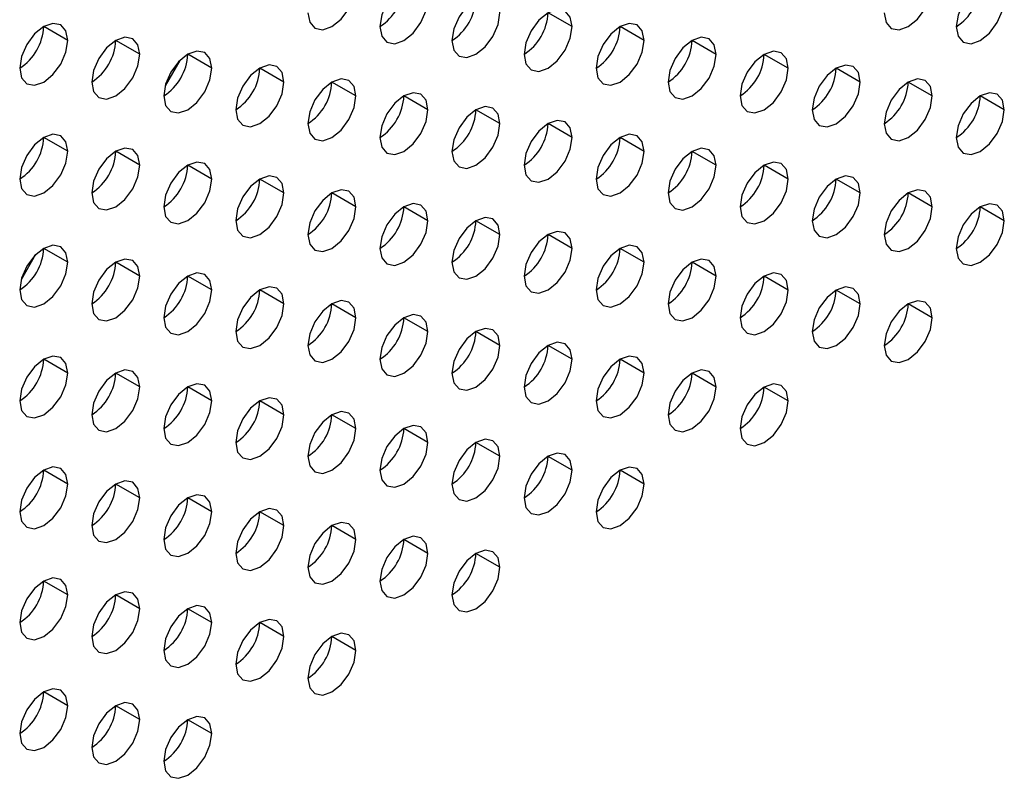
# Model space of a CAD drawing. Header units: millimetres. Extents: x 0 to 1118, y 0 to 864.
# Tile 272 of 438: x 964.61 to 967.51, y 670.27 to 672.5. Entities that reach past the tile are written whole.
import ezdxf

# ---------------------------------------------------------------- set-up
doc = ezdxf.new("R2010")
doc.units = ezdxf.units.MM

msp = doc.modelspace()

# ---------------------------------------------------------------- linework, layer by layer
at = {"color": 7, "linetype": 'Continuous', "lineweight": 25}
for p, q in [((966.2391, 672.4814), (966.1684, 672.5222)), ((964.7542, 672.4407), (964.6835, 672.4815)), ((966.4512, 672.4405), (966.3805, 672.4814)), ((964.9663, 672.3998), (964.8956, 672.4407)), ((966.6634, 672.3997), (966.5927, 672.4405)), ((965.1785, 672.359), (965.1077, 672.3998)), ((966.8755, 672.3588), (966.8048, 672.3997)), ((965.084, 672.3814), (965.0411, 672.3072)), ((965.3906, 672.3182), (965.3199, 672.359)), ((967.0876, 672.318), (967.0169, 672.3588)), ((965.6027, 672.2773), (965.532, 672.3181)), ((967.2998, 672.2771), (967.2291, 672.318)), ((965.8149, 672.2365), (965.7441, 672.2773)), ((967.5119, 672.2363), (967.4412, 672.2771)), ((966.027, 672.1956), (965.9563, 672.2364)), ((966.2391, 672.1548), (966.1684, 672.1956)), ((964.7542, 672.1141), (964.6835, 672.1549)), ((966.4512, 672.1139), (966.3805, 672.1547)), ((964.9663, 672.0732), (964.8956, 672.1141)), ((966.6634, 672.0731), (966.5927, 672.1139)), ((965.1785, 672.0324), (965.1077, 672.0732)), ((966.8755, 672.0322), (966.8048, 672.073)), ((965.3906, 671.9915), (965.3199, 672.0324)), ((967.0876, 671.9914), (967.0169, 672.0322)), ((965.6027, 671.9507), (965.532, 671.9915)), ((967.2998, 671.9505), (967.2291, 671.9914)), ((965.8149, 671.9098), (965.7441, 671.9507)), ((967.5119, 671.9097), (967.4412, 671.9505)), ((966.027, 671.869), (965.9563, 671.9098)), ((966.2391, 671.8282), (966.1684, 671.869)), ((964.7542, 671.7875), (964.6835, 671.8283)), ((966.4512, 671.7873), (966.3805, 671.8281)), ((964.6597, 671.8098), (964.6169, 671.7356)), ((964.9663, 671.7466), (964.8956, 671.7874)), ((966.6634, 671.7465), (966.5927, 671.7873)), ((965.1785, 671.7058), (965.1077, 671.7466)), ((966.8755, 671.7056), (966.8048, 671.7464)), ((965.3906, 671.6649), (965.3199, 671.7057)), ((967.0876, 671.6648), (967.0169, 671.7056)), ((965.6027, 671.6241), (965.532, 671.6649)), ((967.2998, 671.6239), (967.2291, 671.6647)), ((965.8149, 671.5832), (965.7441, 671.624)), ((966.027, 671.5424), (965.9563, 671.5832)), ((966.2391, 671.5015), (966.1684, 671.5424)), ((964.7542, 671.4608), (964.6835, 671.5017)), ((966.4512, 671.4607), (966.3805, 671.5015)), ((964.9663, 671.42), (964.8956, 671.4608)), ((966.6634, 671.4198), (966.5927, 671.4607)), ((965.1785, 671.3792), (965.1077, 671.42)), ((966.8755, 671.379), (966.8048, 671.4198)), ((965.3906, 671.3383), (965.3199, 671.3791)), ((965.6027, 671.2975), (965.532, 671.3383)), ((965.8149, 671.2566), (965.7441, 671.2974)), ((966.027, 671.2158), (965.9563, 671.2566)), ((966.2391, 671.1749), (966.1684, 671.2157)), ((964.7542, 671.1342), (964.6835, 671.1751)), ((966.4512, 671.1341), (966.3805, 671.1749)), ((964.9663, 671.0934), (964.8956, 671.1342)), ((965.1785, 671.0525), (965.1077, 671.0934)), ((965.3906, 671.0117), (965.3199, 671.0525)), ((965.6027, 670.9708), (965.532, 671.0117)), ((965.8149, 670.93), (965.7441, 670.9708)), ((966.027, 670.8891), (965.9563, 670.93)), ((964.7542, 670.8076), (964.6835, 670.8484)), ((964.9663, 670.7668), (964.8956, 670.8076)), ((965.1785, 670.7259), (965.1077, 670.7667)), ((965.3906, 670.6851), (965.3199, 670.7259)), ((965.6027, 670.6442), (965.532, 670.685)), ((964.7542, 670.481), (964.6835, 670.5218)), ((964.9663, 670.4402), (964.8956, 670.481)), ((965.1785, 670.3993), (965.1077, 670.4401))]:
    msp.add_line(p, q, dxfattribs=at)
at = {"color": 7, "linetype": 'Continuous', "lineweight": 25, "flags": 128}
for points in [[(965.4613, 672.5223), (965.4667, 672.4941), (965.482, 672.4765), (965.5049, 672.472), (965.532, 672.4815), (965.5591, 672.5033), (965.582, 672.5342), (965.5973, 672.5696), (965.6027, 672.6039)], [(965.8149, 672.5631), (965.8095, 672.5912), (965.7941, 672.6089), (965.7712, 672.6133), (965.7441, 672.6039), (965.7171, 672.5821), (965.6941, 672.5511), (965.6788, 672.5158), (965.6734, 672.4814)], [(967.1584, 672.5221), (967.1637, 672.494), (967.1791, 672.4763), (967.202, 672.4719), (967.2291, 672.4813), (967.2561, 672.5031), (967.2791, 672.5341), (967.2944, 672.5694), (967.2998, 672.6038)], [(967.5119, 672.5629), (967.5065, 672.5911), (967.4912, 672.6087), (967.4683, 672.6132), (967.4412, 672.6038), (967.4141, 672.5819), (967.3912, 672.551), (967.3759, 672.5156), (967.3705, 672.4813)], [(966.027, 672.5222), (966.0216, 672.5504), (966.0063, 672.568), (965.9833, 672.5725), (965.9563, 672.5631), (965.9292, 672.5412), (965.9063, 672.5103), (965.8909, 672.4749), (965.8856, 672.4406)], [(965.6734, 672.4814), (965.6788, 672.4533), (965.6941, 672.4357), (965.7171, 672.4312), (965.7441, 672.4406), (965.7712, 672.4624), (965.7941, 672.4934), (965.8095, 672.5287), (965.8149, 672.5631)], [(967.3705, 672.4813), (967.3759, 672.4531), (967.3912, 672.4355), (967.4141, 672.431), (967.4412, 672.4404), (967.4683, 672.4623), (967.4912, 672.4932), (967.5065, 672.5286), (967.5119, 672.5629)], [(965.8856, 672.4406), (965.8909, 672.4125), (965.9063, 672.3948), (965.9292, 672.3904), (965.9563, 672.3998), (965.9833, 672.4216), (966.0063, 672.4525), (966.0216, 672.4879), (966.027, 672.5222)], [(966.2391, 672.4814), (966.2337, 672.5095), (966.2184, 672.5272), (966.1955, 672.5316), (966.1684, 672.5222), (966.1413, 672.5004), (966.1184, 672.4694), (966.1031, 672.4341), (966.0977, 672.3997)], [(964.7542, 672.4407), (964.7488, 672.4688), (964.7335, 672.4865), (964.7105, 672.4909), (964.6835, 672.4815), (964.6564, 672.4597), (964.6335, 672.4288), (964.6182, 672.3934), (964.6128, 672.3591)], [(966.4512, 672.4405), (966.4459, 672.4687), (966.4305, 672.4863), (966.4076, 672.4908), (966.3805, 672.4814), (966.3535, 672.4595), (966.3305, 672.4286), (966.3152, 672.3933), (966.3098, 672.3589)], [(966.0977, 672.3997), (966.1031, 672.3716), (966.1184, 672.354), (966.1413, 672.3495), (966.1684, 672.3589), (966.1955, 672.3807), (966.2184, 672.4117), (966.2337, 672.447), (966.2391, 672.4814)], [(964.6128, 672.3591), (964.6182, 672.3309), (964.6335, 672.3133), (964.6564, 672.3088), (964.6835, 672.3182), (964.7105, 672.3401), (964.7335, 672.371), (964.7488, 672.4063), (964.7542, 672.4407)], [(964.9663, 672.3998), (964.9609, 672.428), (964.9456, 672.4456), (964.9227, 672.4501), (964.8956, 672.4407), (964.8686, 672.4188), (964.8456, 672.3879), (964.8303, 672.3526), (964.8249, 672.3182)], [(966.3098, 672.3589), (966.3152, 672.3308), (966.3305, 672.3131), (966.3535, 672.3087), (966.3805, 672.3181), (966.4076, 672.3399), (966.4305, 672.3708), (966.4459, 672.4062), (966.4512, 672.4405)], [(966.6634, 672.3997), (966.658, 672.4278), (966.6427, 672.4455), (966.6197, 672.4499), (966.5927, 672.4405), (966.5656, 672.4187), (966.5427, 672.3877), (966.5273, 672.3524), (966.522, 672.318)], [(964.8249, 672.3182), (964.8303, 672.2901), (964.8456, 672.2724), (964.8686, 672.268), (964.8956, 672.2774), (964.9227, 672.2992), (964.9456, 672.3302), (964.9609, 672.3655), (964.9663, 672.3998)], [(965.1785, 672.359), (965.1731, 672.3871), (965.1577, 672.4048), (965.1348, 672.4092), (965.1077, 672.3998), (965.0807, 672.378), (965.0577, 672.3471), (965.0424, 672.3117), (965.037, 672.2774)], [(966.522, 672.318), (966.5273, 672.2899), (966.5427, 672.2723), (966.5656, 672.2678), (966.5927, 672.2772), (966.6197, 672.2991), (966.6427, 672.33), (966.658, 672.3653), (966.6634, 672.3997)], [(966.8755, 672.3588), (966.8701, 672.387), (966.8548, 672.4046), (966.8319, 672.4091), (966.8048, 672.3997), (966.7777, 672.3778), (966.7548, 672.3469), (966.7395, 672.3116), (966.7341, 672.2772)], [(965.3906, 672.3182), (965.3852, 672.3463), (965.3699, 672.3639), (965.3469, 672.3684), (965.3199, 672.359), (965.2928, 672.3372), (965.2699, 672.3062), (965.2545, 672.2709), (965.2492, 672.2365)], [(967.0876, 672.318), (967.0823, 672.3461), (967.0669, 672.3638), (967.044, 672.3682), (967.0169, 672.3588), (966.9899, 672.337), (966.9669, 672.3061), (966.9516, 672.2707), (966.9462, 672.2364)], [(965.037, 672.2774), (965.0424, 672.2492), (965.0577, 672.2316), (965.0807, 672.2271), (965.1077, 672.2365), (965.1348, 672.2584), (965.1577, 672.2893), (965.1731, 672.3246), (965.1785, 672.359)], [(966.7341, 672.2772), (966.7395, 672.2491), (966.7548, 672.2314), (966.7777, 672.227), (966.8048, 672.2364), (966.8319, 672.2582), (966.8548, 672.2891), (966.8701, 672.3245), (966.8755, 672.3588)], [(965.2492, 672.2365), (965.2545, 672.2084), (965.2699, 672.1907), (965.2928, 672.1863), (965.3199, 672.1957), (965.3469, 672.2175), (965.3699, 672.2485), (965.3852, 672.2838), (965.3906, 672.3182)], [(965.6027, 672.2773), (965.5973, 672.3054), (965.582, 672.3231), (965.5591, 672.3275), (965.532, 672.3181), (965.5049, 672.2963), (965.482, 672.2654), (965.4667, 672.23), (965.4613, 672.1957)], [(966.9462, 672.2364), (966.9516, 672.2082), (966.9669, 672.1906), (966.9899, 672.1861), (967.0169, 672.1955), (967.044, 672.2174), (967.0669, 672.2483), (967.0823, 672.2836), (967.0876, 672.318)], [(967.2998, 672.2771), (967.2944, 672.3053), (967.2791, 672.3229), (967.2561, 672.3274), (967.2291, 672.318), (967.202, 672.2961), (967.1791, 672.2652), (967.1637, 672.2299), (967.1584, 672.1955)], [(965.8149, 672.2365), (965.8095, 672.2646), (965.7941, 672.2822), (965.7712, 672.2867), (965.7441, 672.2773), (965.7171, 672.2555), (965.6941, 672.2245), (965.6788, 672.1892), (965.6734, 672.1548)], [(967.5119, 672.2363), (967.5065, 672.2644), (967.4912, 672.2821), (967.4683, 672.2865), (967.4412, 672.2771), (967.4141, 672.2553), (967.3912, 672.2244), (967.3759, 672.189), (967.3705, 672.1547)], [(965.4613, 672.1957), (965.4667, 672.1675), (965.482, 672.1499), (965.5049, 672.1454), (965.532, 672.1548), (965.5591, 672.1767), (965.582, 672.2076), (965.5973, 672.243), (965.6027, 672.2773)], [(967.1584, 672.1955), (967.1637, 672.1674), (967.1791, 672.1497), (967.202, 672.1453), (967.2291, 672.1547), (967.2561, 672.1765), (967.2791, 672.2075), (967.2944, 672.2428), (967.2998, 672.2771)], [(965.6734, 672.1548), (965.6788, 672.1267), (965.6941, 672.109), (965.7171, 672.1046), (965.7441, 672.114), (965.7712, 672.1358), (965.7941, 672.1668), (965.8095, 672.2021), (965.8149, 672.2365)], [(966.027, 672.1956), (966.0216, 672.2238), (966.0063, 672.2414), (965.9833, 672.2459), (965.9563, 672.2364), (965.9292, 672.2146), (965.9063, 672.1837), (965.8909, 672.1483), (965.8856, 672.114)], [(967.3705, 672.1547), (967.3759, 672.1265), (967.3912, 672.1089), (967.4141, 672.1044), (967.4412, 672.1138), (967.4683, 672.1357), (967.4912, 672.1666), (967.5065, 672.2019), (967.5119, 672.2363)], [(965.8856, 672.114), (965.8909, 672.0858), (965.9063, 672.0682), (965.9292, 672.0637), (965.9563, 672.0731), (965.9833, 672.095), (966.0063, 672.1259), (966.0216, 672.1613), (966.027, 672.1956)], [(966.2391, 672.1548), (966.2337, 672.1829), (966.2184, 672.2006), (966.1955, 672.205), (966.1684, 672.1956), (966.1413, 672.1738), (966.1184, 672.1428), (966.1031, 672.1075), (966.0977, 672.0731)], [(964.7542, 672.1141), (964.7488, 672.1422), (964.7335, 672.1599), (964.7105, 672.1643), (964.6835, 672.1549), (964.6564, 672.1331), (964.6335, 672.1021), (964.6182, 672.0668), (964.6128, 672.0324)], [(966.0977, 672.0731), (966.1031, 672.045), (966.1184, 672.0273), (966.1413, 672.0229), (966.1684, 672.0323), (966.1955, 672.0541), (966.2184, 672.0851), (966.2337, 672.1204), (966.2391, 672.1548)], [(966.4512, 672.1139), (966.4459, 672.1421), (966.4305, 672.1597), (966.4076, 672.1642), (966.3805, 672.1548), (966.3535, 672.1329), (966.3305, 672.102), (966.3152, 672.0666), (966.3098, 672.0323)], [(964.6128, 672.0324), (964.6182, 672.0043), (964.6335, 671.9867), (964.6564, 671.9822), (964.6835, 671.9916), (964.7105, 672.0134), (964.7335, 672.0444), (964.7488, 672.0797), (964.7542, 672.1141)], [(964.9663, 672.0732), (964.9609, 672.1014), (964.9456, 672.119), (964.9227, 672.1235), (964.8956, 672.1141), (964.8686, 672.0922), (964.8456, 672.0613), (964.8303, 672.0259), (964.8249, 671.9916)], [(966.3098, 672.0323), (966.3152, 672.0041), (966.3305, 671.9865), (966.3535, 671.982), (966.3805, 671.9914), (966.4076, 672.0133), (966.4305, 672.0442), (966.4459, 672.0796), (966.4512, 672.1139)], [(966.6634, 672.0731), (966.658, 672.1012), (966.6427, 672.1189), (966.6197, 672.1233), (966.5927, 672.1139), (966.5656, 672.0921), (966.5427, 672.0611), (966.5273, 672.0258), (966.522, 671.9914)], [(965.1785, 672.0324), (965.1731, 672.0605), (965.1577, 672.0782), (965.1348, 672.0826), (965.1077, 672.0732), (965.0807, 672.0514), (965.0577, 672.0204), (965.0424, 671.9851), (965.037, 671.9507)], [(966.8755, 672.0322), (966.8701, 672.0604), (966.8548, 672.078), (966.8319, 672.0825), (966.8048, 672.0731), (966.7777, 672.0512), (966.7548, 672.0203), (966.7395, 671.9849), (966.7341, 671.9506)], [(964.8249, 671.9916), (964.8303, 671.9635), (964.8456, 671.9458), (964.8686, 671.9414), (964.8956, 671.9508), (964.9227, 671.9726), (964.9456, 672.0035), (964.9609, 672.0389), (964.9663, 672.0732)], [(966.522, 671.9914), (966.5273, 671.9633), (966.5427, 671.9457), (966.5656, 671.9412), (966.5927, 671.9506), (966.6197, 671.9724), (966.6427, 672.0034), (966.658, 672.0387), (966.6634, 672.0731)], [(965.037, 671.9507), (965.0424, 671.9226), (965.0577, 671.905), (965.0807, 671.9005), (965.1077, 671.9099), (965.1348, 671.9317), (965.1577, 671.9627), (965.1731, 671.998), (965.1785, 672.0324)], [(965.3906, 671.9915), (965.3852, 672.0197), (965.3699, 672.0373), (965.3469, 672.0418), (965.3199, 672.0324), (965.2928, 672.0105), (965.2699, 671.9796), (965.2545, 671.9443), (965.2492, 671.9099)], [(966.7341, 671.9506), (966.7395, 671.9224), (966.7548, 671.9048), (966.7777, 671.9003), (966.8048, 671.9098), (966.8319, 671.9316), (966.8548, 671.9625), (966.8701, 671.9979), (966.8755, 672.0322)], [(967.0876, 671.9914), (967.0823, 672.0195), (967.0669, 672.0372), (967.044, 672.0416), (967.0169, 672.0322), (966.9899, 672.0104), (966.9669, 671.9794), (966.9516, 671.9441), (966.9462, 671.9097)], [(965.2492, 671.9099), (965.2545, 671.8818), (965.2699, 671.8641), (965.2928, 671.8597), (965.3199, 671.8691), (965.3469, 671.8909), (965.3699, 671.9218), (965.3852, 671.9572), (965.3906, 671.9915)], [(965.6027, 671.9507), (965.5973, 671.9788), (965.582, 671.9965), (965.5591, 672.0009), (965.532, 671.9915), (965.5049, 671.9697), (965.482, 671.9387), (965.4667, 671.9034), (965.4613, 671.8691)], [(966.9462, 671.9097), (966.9516, 671.8816), (966.9669, 671.864), (966.9899, 671.8595), (967.0169, 671.8689), (967.044, 671.8907), (967.0669, 671.9217), (967.0823, 671.957), (967.0876, 671.9914)], [(967.2998, 671.9505), (967.2944, 671.9787), (967.2791, 671.9963), (967.2561, 672.0008), (967.2291, 671.9914), (967.202, 671.9695), (967.1791, 671.9386), (967.1637, 671.9032), (967.1584, 671.8689)], [(965.4613, 671.8691), (965.4667, 671.8409), (965.482, 671.8233), (965.5049, 671.8188), (965.532, 671.8282), (965.5591, 671.8501), (965.582, 671.881), (965.5973, 671.9163), (965.6027, 671.9507)], [(965.8149, 671.9098), (965.8095, 671.938), (965.7941, 671.9556), (965.7712, 671.9601), (965.7441, 671.9507), (965.7171, 671.9288), (965.6941, 671.8979), (965.6788, 671.8626), (965.6734, 671.8282)], [(967.1584, 671.8689), (967.1637, 671.8408), (967.1791, 671.8231), (967.202, 671.8187), (967.2291, 671.8281), (967.2561, 671.8499), (967.2791, 671.8808), (967.2944, 671.9162), (967.2998, 671.9505)], [(967.5119, 671.9097), (967.5065, 671.9378), (967.4912, 671.9555), (967.4683, 671.9599), (967.4412, 671.9505), (967.4141, 671.9287), (967.3912, 671.8977), (967.3759, 671.8624), (967.3705, 671.828)], [(965.6734, 671.8282), (965.6788, 671.8001), (965.6941, 671.7824), (965.7171, 671.778), (965.7441, 671.7874), (965.7712, 671.8092), (965.7941, 671.8402), (965.8095, 671.8755), (965.8149, 671.9098)], [(966.027, 671.869), (966.0216, 671.8971), (966.0063, 671.9148), (965.9833, 671.9192), (965.9563, 671.9098), (965.9292, 671.888), (965.9063, 671.8571), (965.8909, 671.8217), (965.8856, 671.7874)], [(967.3705, 671.828), (967.3759, 671.7999), (967.3912, 671.7823), (967.4141, 671.7778), (967.4412, 671.7872), (967.4683, 671.809), (967.4912, 671.84), (967.5065, 671.8753), (967.5119, 671.9097)], [(966.2391, 671.8282), (966.2337, 671.8563), (966.2184, 671.8739), (966.1955, 671.8784), (966.1684, 671.869), (966.1413, 671.8471), (966.1184, 671.8162), (966.1031, 671.7809), (966.0977, 671.7465)], [(965.8856, 671.7874), (965.8909, 671.7592), (965.9063, 671.7416), (965.9292, 671.7371), (965.9563, 671.7465), (965.9833, 671.7684), (966.0063, 671.7993), (966.0216, 671.8346), (966.027, 671.869)], [(964.7542, 671.7875), (964.7488, 671.8156), (964.7335, 671.8332), (964.7105, 671.8377), (964.6835, 671.8283), (964.6564, 671.8065), (964.6335, 671.7755), (964.6182, 671.7402), (964.6128, 671.7058)], [(966.0977, 671.7465), (966.1031, 671.7184), (966.1184, 671.7007), (966.1413, 671.6963), (966.1684, 671.7057), (966.1955, 671.7275), (966.2184, 671.7585), (966.2337, 671.7938), (966.2391, 671.8282)], [(966.4512, 671.7873), (966.4459, 671.8154), (966.4305, 671.8331), (966.4076, 671.8375), (966.3805, 671.8281), (966.3535, 671.8063), (966.3305, 671.7754), (966.3152, 671.74), (966.3098, 671.7057)], [(964.9663, 671.7466), (964.9609, 671.7748), (964.9456, 671.7924), (964.9227, 671.7969), (964.8956, 671.7875), (964.8686, 671.7656), (964.8456, 671.7347), (964.8303, 671.6993), (964.8249, 671.665)], [(966.6634, 671.7465), (966.658, 671.7746), (966.6427, 671.7922), (966.6197, 671.7967), (966.5927, 671.7873), (966.5656, 671.7655), (966.5427, 671.7345), (966.5273, 671.6992), (966.522, 671.6648)], [(964.6128, 671.7058), (964.6182, 671.6777), (964.6335, 671.66), (964.6564, 671.6556), (964.6835, 671.665), (964.7105, 671.6868), (964.7335, 671.7178), (964.7488, 671.7531), (964.7542, 671.7875)], [(966.3098, 671.7057), (966.3152, 671.6775), (966.3305, 671.6599), (966.3535, 671.6554), (966.3805, 671.6648), (966.4076, 671.6867), (966.4305, 671.7176), (966.4459, 671.7529), (966.4512, 671.7873)], [(964.8249, 671.665), (964.8303, 671.6368), (964.8456, 671.6192), (964.8686, 671.6147), (964.8956, 671.6241), (964.9227, 671.646), (964.9456, 671.6769), (964.9609, 671.7123), (964.9663, 671.7466)], [(965.1785, 671.7058), (965.1731, 671.7339), (965.1577, 671.7516), (965.1348, 671.756), (965.1077, 671.7466), (965.0807, 671.7248), (965.0577, 671.6938), (965.0424, 671.6585), (965.037, 671.6241)], [(966.522, 671.6648), (966.5273, 671.6367), (966.5427, 671.619), (966.5656, 671.6146), (966.5927, 671.624), (966.6197, 671.6458), (966.6427, 671.6768), (966.658, 671.7121), (966.6634, 671.7465)], [(966.8755, 671.7056), (966.8701, 671.7338), (966.8548, 671.7514), (966.8319, 671.7559), (966.8048, 671.7464), (966.7777, 671.7246), (966.7548, 671.6937), (966.7395, 671.6583), (966.7341, 671.624)], [(965.037, 671.6241), (965.0424, 671.596), (965.0577, 671.5783), (965.0807, 671.5739), (965.1077, 671.5833), (965.1348, 671.6051), (965.1577, 671.6361), (965.1731, 671.6714), (965.1785, 671.7058)], [(965.3906, 671.6649), (965.3852, 671.6931), (965.3699, 671.7107), (965.3469, 671.7152), (965.3199, 671.7058), (965.2928, 671.6839), (965.2699, 671.653), (965.2545, 671.6176), (965.2492, 671.5833)], [(966.7341, 671.624), (966.7395, 671.5958), (966.7548, 671.5782), (966.7777, 671.5737), (966.8048, 671.5831), (966.8319, 671.605), (966.8548, 671.6359), (966.8701, 671.6713), (966.8755, 671.7056)], [(967.0876, 671.6648), (967.0823, 671.6929), (967.0669, 671.7105), (967.044, 671.715), (967.0169, 671.7056), (966.9899, 671.6838), (966.9669, 671.6528), (966.9516, 671.6175), (966.9462, 671.5831)], [(965.6027, 671.6241), (965.5973, 671.6522), (965.582, 671.6699), (965.5591, 671.6743), (965.532, 671.6649), (965.5049, 671.6431), (965.482, 671.6121), (965.4667, 671.5768), (965.4613, 671.5424)], [(967.2998, 671.6239), (967.2944, 671.6521), (967.2791, 671.6697), (967.2561, 671.6742), (967.2291, 671.6648), (967.202, 671.6429), (967.1791, 671.612), (967.1637, 671.5766), (967.1584, 671.5423)], [(965.2492, 671.5833), (965.2545, 671.5551), (965.2699, 671.5375), (965.2928, 671.533), (965.3199, 671.5424), (965.3469, 671.5643), (965.3699, 671.5952), (965.3852, 671.6306), (965.3906, 671.6649)], [(966.9462, 671.5831), (966.9516, 671.555), (966.9669, 671.5373), (966.9899, 671.5329), (967.0169, 671.5423), (967.044, 671.5641), (967.0669, 671.5951), (967.0823, 671.6304), (967.0876, 671.6648)], [(965.4613, 671.5424), (965.4667, 671.5143), (965.482, 671.4967), (965.5049, 671.4922), (965.532, 671.5016), (965.5591, 671.5234), (965.582, 671.5544), (965.5973, 671.5897), (965.6027, 671.6241)], [(965.8149, 671.5832), (965.8095, 671.6114), (965.7941, 671.629), (965.7712, 671.6335), (965.7441, 671.6241), (965.7171, 671.6022), (965.6941, 671.5713), (965.6788, 671.5359), (965.6734, 671.5016)], [(967.1584, 671.5423), (967.1637, 671.5141), (967.1791, 671.4965), (967.202, 671.492), (967.2291, 671.5014), (967.2561, 671.5233), (967.2791, 671.5542), (967.2944, 671.5896), (967.2998, 671.6239)], [(966.027, 671.5424), (966.0216, 671.5705), (966.0063, 671.5882), (965.9833, 671.5926), (965.9563, 671.5832), (965.9292, 671.5614), (965.9063, 671.5304), (965.8909, 671.4951), (965.8856, 671.4607)], [(965.6734, 671.5016), (965.6788, 671.4734), (965.6941, 671.4558), (965.7171, 671.4513), (965.7441, 671.4608), (965.7712, 671.4826), (965.7941, 671.5135), (965.8095, 671.5489), (965.8149, 671.5832)], [(965.8856, 671.4607), (965.8909, 671.4326), (965.9063, 671.415), (965.9292, 671.4105), (965.9563, 671.4199), (965.9833, 671.4417), (966.0063, 671.4727), (966.0216, 671.508), (966.027, 671.5424)], [(966.2391, 671.5015), (966.2337, 671.5297), (966.2184, 671.5473), (966.1955, 671.5518), (966.1684, 671.5424), (966.1413, 671.5205), (966.1184, 671.4896), (966.1031, 671.4542), (966.0977, 671.4199)], [(964.7542, 671.4608), (964.7488, 671.489), (964.7335, 671.5066), (964.7105, 671.5111), (964.6835, 671.5017), (964.6564, 671.4798), (964.6335, 671.4489), (964.6182, 671.4136), (964.6128, 671.3792)], [(966.0977, 671.4199), (966.1031, 671.3918), (966.1184, 671.3741), (966.1413, 671.3697), (966.1684, 671.3791), (966.1955, 671.4009), (966.2184, 671.4318), (966.2337, 671.4672), (966.2391, 671.5015)], [(966.4512, 671.4607), (966.4459, 671.4888), (966.4305, 671.5065), (966.4076, 671.5109), (966.3805, 671.5015), (966.3535, 671.4797), (966.3305, 671.4487), (966.3152, 671.4134), (966.3098, 671.379)], [(964.9663, 671.42), (964.9609, 671.4481), (964.9456, 671.4658), (964.9227, 671.4702), (964.8956, 671.4608), (964.8686, 671.439), (964.8456, 671.4081), (964.8303, 671.3727), (964.8249, 671.3384)], [(966.6634, 671.4198), (966.658, 671.448), (966.6427, 671.4656), (966.6197, 671.4701), (966.5927, 671.4607), (966.5656, 671.4388), (966.5427, 671.4079), (966.5273, 671.3726), (966.522, 671.3382)], [(964.6128, 671.3792), (964.6182, 671.3511), (964.6335, 671.3334), (964.6564, 671.329), (964.6835, 671.3384), (964.7105, 671.3602), (964.7335, 671.3912), (964.7488, 671.4265), (964.7542, 671.4608)], [(966.3098, 671.379), (966.3152, 671.3509), (966.3305, 671.3333), (966.3535, 671.3288), (966.3805, 671.3382), (966.4076, 671.3601), (966.4305, 671.391), (966.4459, 671.4263), (966.4512, 671.4607)], [(964.8249, 671.3384), (964.8303, 671.3102), (964.8456, 671.2926), (964.8686, 671.2881), (964.8956, 671.2975), (964.9227, 671.3194), (964.9456, 671.3503), (964.9609, 671.3856), (964.9663, 671.42)], [(965.1785, 671.3792), (965.1731, 671.4073), (965.1577, 671.4249), (965.1348, 671.4294), (965.1077, 671.42), (965.0807, 671.3982), (965.0577, 671.3672), (965.0424, 671.3319), (965.037, 671.2975)], [(966.522, 671.3382), (966.5273, 671.3101), (966.5427, 671.2924), (966.5656, 671.288), (966.5927, 671.2974), (966.6197, 671.3192), (966.6427, 671.3501), (966.658, 671.3855), (966.6634, 671.4198)], [(966.8755, 671.379), (966.8701, 671.4071), (966.8548, 671.4248), (966.8319, 671.4292), (966.8048, 671.4198), (966.7777, 671.398), (966.7548, 671.367), (966.7395, 671.3317), (966.7341, 671.2974)], [(965.3906, 671.3383), (965.3852, 671.3664), (965.3699, 671.3841), (965.3469, 671.3885), (965.3199, 671.3791), (965.2928, 671.3573), (965.2699, 671.3264), (965.2545, 671.291), (965.2492, 671.2567)], [(965.037, 671.2975), (965.0424, 671.2694), (965.0577, 671.2517), (965.0807, 671.2473), (965.1077, 671.2567), (965.1348, 671.2785), (965.1577, 671.3095), (965.1731, 671.3448), (965.1785, 671.3792)], [(966.7341, 671.2974), (966.7395, 671.2692), (966.7548, 671.2516), (966.7777, 671.2471), (966.8048, 671.2565), (966.8319, 671.2784), (966.8548, 671.3093), (966.8701, 671.3446), (966.8755, 671.379)], [(965.2492, 671.2567), (965.2545, 671.2285), (965.2699, 671.2109), (965.2928, 671.2064), (965.3199, 671.2158), (965.3469, 671.2377), (965.3699, 671.2686), (965.3852, 671.304), (965.3906, 671.3383)], [(965.6027, 671.2975), (965.5973, 671.3256), (965.582, 671.3432), (965.5591, 671.3477), (965.532, 671.3383), (965.5049, 671.3165), (965.482, 671.2855), (965.4667, 671.2502), (965.4613, 671.2158)], [(965.4613, 671.2158), (965.4667, 671.1877), (965.482, 671.17), (965.5049, 671.1656), (965.532, 671.175), (965.5591, 671.1968), (965.582, 671.2278), (965.5973, 671.2631), (965.6027, 671.2975)], [(965.8149, 671.2566), (965.8095, 671.2848), (965.7941, 671.3024), (965.7712, 671.3069), (965.7441, 671.2974), (965.7171, 671.2756), (965.6941, 671.2447), (965.6788, 671.2093), (965.6734, 671.175)], [(965.6734, 671.175), (965.6788, 671.1468), (965.6941, 671.1292), (965.7171, 671.1247), (965.7441, 671.1341), (965.7712, 671.156), (965.7941, 671.1869), (965.8095, 671.2223), (965.8149, 671.2566)], [(966.027, 671.2158), (966.0216, 671.2439), (966.0063, 671.2615), (965.9833, 671.266), (965.9563, 671.2566), (965.9292, 671.2348), (965.9063, 671.2038), (965.8909, 671.1685), (965.8856, 671.1341)], [(965.8856, 671.1341), (965.8909, 671.106), (965.9063, 671.0883), (965.9292, 671.0839), (965.9563, 671.0933), (965.9833, 671.1151), (966.0063, 671.1461), (966.0216, 671.1814), (966.027, 671.2158)], [(966.2391, 671.1749), (966.2337, 671.2031), (966.2184, 671.2207), (966.1955, 671.2252), (966.1684, 671.2158), (966.1413, 671.1939), (966.1184, 671.163), (966.1031, 671.1276), (966.0977, 671.0933)], [(964.7542, 671.1342), (964.7488, 671.1624), (964.7335, 671.18), (964.7105, 671.1845), (964.6835, 671.1751), (964.6564, 671.1532), (964.6335, 671.1223), (964.6182, 671.0869), (964.6128, 671.0526)], [(966.4512, 671.1341), (966.4459, 671.1622), (966.4305, 671.1799), (966.4076, 671.1843), (966.3805, 671.1749), (966.3535, 671.1531), (966.3305, 671.1221), (966.3152, 671.0868), (966.3098, 671.0524)], [(966.0977, 671.0933), (966.1031, 671.0651), (966.1184, 671.0475), (966.1413, 671.043), (966.1684, 671.0524), (966.1955, 671.0743), (966.2184, 671.1052), (966.2337, 671.1406), (966.2391, 671.1749)], [(964.6128, 671.0526), (964.6182, 671.0245), (964.6335, 671.0068), (964.6564, 671.0024), (964.6835, 671.0118), (964.7105, 671.0336), (964.7335, 671.0645), (964.7488, 671.0999), (964.7542, 671.1342)], [(964.9663, 671.0934), (964.9609, 671.1215), (964.9456, 671.1392), (964.9227, 671.1436), (964.8956, 671.1342), (964.8686, 671.1124), (964.8456, 671.0814), (964.8303, 671.0461), (964.8249, 671.0117)], [(966.3098, 671.0524), (966.3152, 671.0243), (966.3305, 671.0066), (966.3535, 671.0022), (966.3805, 671.0116), (966.4076, 671.0334), (966.4305, 671.0644), (966.4459, 671.0997), (966.4512, 671.1341)], [(964.8249, 671.0117), (964.8303, 670.9836), (964.8456, 670.966), (964.8686, 670.9615), (964.8956, 670.9709), (964.9227, 670.9927), (964.9456, 671.0237), (964.9609, 671.059), (964.9663, 671.0934)], [(965.1785, 671.0525), (965.1731, 671.0807), (965.1577, 671.0983), (965.1348, 671.1028), (965.1077, 671.0934), (965.0807, 671.0715), (965.0577, 671.0406), (965.0424, 671.0053), (965.037, 670.9709)], [(965.037, 670.9709), (965.0424, 670.9428), (965.0577, 670.9251), (965.0807, 670.9207), (965.1077, 670.9301), (965.1348, 670.9519), (965.1577, 670.9828), (965.1731, 671.0182), (965.1785, 671.0525)], [(965.3906, 671.0117), (965.3852, 671.0398), (965.3699, 671.0575), (965.3469, 671.0619), (965.3199, 671.0525), (965.2928, 671.0307), (965.2699, 670.9997), (965.2545, 670.9644), (965.2492, 670.93)], [(965.2492, 670.93), (965.2545, 670.9019), (965.2699, 670.8843), (965.2928, 670.8798), (965.3199, 670.8892), (965.3469, 670.9111), (965.3699, 670.942), (965.3852, 670.9773), (965.3906, 671.0117)], [(965.6027, 670.9708), (965.5973, 670.999), (965.582, 671.0166), (965.5591, 671.0211), (965.532, 671.0117), (965.5049, 670.9898), (965.482, 670.9589), (965.4667, 670.9236), (965.4613, 670.8892)], [(965.8149, 670.93), (965.8095, 670.9581), (965.7941, 670.9758), (965.7712, 670.9802), (965.7441, 670.9708), (965.7171, 670.949), (965.6941, 670.9181), (965.6788, 670.8827), (965.6734, 670.8484)], [(965.4613, 670.8892), (965.4667, 670.8611), (965.482, 670.8434), (965.5049, 670.839), (965.532, 670.8484), (965.5591, 670.8702), (965.582, 670.9011), (965.5973, 670.9365), (965.6027, 670.9708)], [(965.6734, 670.8484), (965.6788, 670.8202), (965.6941, 670.8026), (965.7171, 670.7981), (965.7441, 670.8075), (965.7712, 670.8294), (965.7941, 670.8603), (965.8095, 670.8956), (965.8149, 670.93)], [(966.027, 670.8891), (966.0216, 670.9173), (966.0063, 670.9349), (965.9833, 670.9394), (965.9563, 670.93), (965.9292, 670.9081), (965.9063, 670.8772), (965.8909, 670.8419), (965.8856, 670.8075)], [(965.8856, 670.8075), (965.8909, 670.7794), (965.9063, 670.7617), (965.9292, 670.7573), (965.9563, 670.7667), (965.9833, 670.7885), (966.0063, 670.8195), (966.0216, 670.8548), (966.027, 670.8891)], [(964.7542, 670.8076), (964.7488, 670.8358), (964.7335, 670.8534), (964.7105, 670.8579), (964.6835, 670.8484), (964.6564, 670.8266), (964.6335, 670.7957), (964.6182, 670.7603), (964.6128, 670.726)], [(964.6128, 670.726), (964.6182, 670.6978), (964.6335, 670.6802), (964.6564, 670.6757), (964.6835, 670.6851), (964.7105, 670.707), (964.7335, 670.7379), (964.7488, 670.7733), (964.7542, 670.8076)], [(964.9663, 670.7668), (964.9609, 670.7949), (964.9456, 670.8126), (964.9227, 670.817), (964.8956, 670.8076), (964.8686, 670.7858), (964.8456, 670.7548), (964.8303, 670.7195), (964.8249, 670.6851)], [(965.1785, 670.7259), (965.1731, 670.7541), (965.1577, 670.7717), (965.1348, 670.7762), (965.1077, 670.7668), (965.0807, 670.7449), (965.0577, 670.714), (965.0424, 670.6786), (965.037, 670.6443)], [(964.8249, 670.6851), (964.8303, 670.657), (964.8456, 670.6393), (964.8686, 670.6349), (964.8956, 670.6443), (964.9227, 670.6661), (964.9456, 670.6971), (964.9609, 670.7324), (964.9663, 670.7668)], [(965.037, 670.6443), (965.0424, 670.6161), (965.0577, 670.5985), (965.0807, 670.594), (965.1077, 670.6034), (965.1348, 670.6253), (965.1577, 670.6562), (965.1731, 670.6916), (965.1785, 670.7259)], [(965.3906, 670.6851), (965.3852, 670.7132), (965.3699, 670.7309), (965.3469, 670.7353), (965.3199, 670.7259), (965.2928, 670.7041), (965.2699, 670.6731), (965.2545, 670.6378), (965.2492, 670.6034)], [(965.6027, 670.6442), (965.5973, 670.6724), (965.582, 670.69), (965.5591, 670.6945), (965.532, 670.6851), (965.5049, 670.6632), (965.482, 670.6323), (965.4667, 670.5969), (965.4613, 670.5626)], [(965.2492, 670.6034), (965.2545, 670.5753), (965.2699, 670.5577), (965.2928, 670.5532), (965.3199, 670.5626), (965.3469, 670.5844), (965.3699, 670.6154), (965.3852, 670.6507), (965.3906, 670.6851)], [(965.4613, 670.5626), (965.4667, 670.5344), (965.482, 670.5168), (965.5049, 670.5123), (965.532, 670.5218), (965.5591, 670.5436), (965.582, 670.5745), (965.5973, 670.6099), (965.6027, 670.6442)], [(964.7542, 670.481), (964.7488, 670.5091), (964.7335, 670.5268), (964.7105, 670.5312), (964.6835, 670.5218), (964.6564, 670.5), (964.6335, 670.4691), (964.6182, 670.4337), (964.6128, 670.3994)], [(964.9663, 670.4402), (964.9609, 670.4683), (964.9456, 670.4859), (964.9227, 670.4904), (964.8956, 670.481), (964.8686, 670.4591), (964.8456, 670.4282), (964.8303, 670.3929), (964.8249, 670.3585)], [(964.6128, 670.3994), (964.6182, 670.3712), (964.6335, 670.3536), (964.6564, 670.3491), (964.6835, 670.3585), (964.7105, 670.3804), (964.7335, 670.4113), (964.7488, 670.4466), (964.7542, 670.481)], [(964.8249, 670.3585), (964.8303, 670.3304), (964.8456, 670.3127), (964.8686, 670.3083), (964.8956, 670.3177), (964.9227, 670.3395), (964.9456, 670.3705), (964.9609, 670.4058), (964.9663, 670.4402)], [(965.1785, 670.3993), (965.1731, 670.4274), (965.1577, 670.4451), (965.1348, 670.4495), (965.1077, 670.4401), (965.0807, 670.4183), (965.0577, 670.3874), (965.0424, 670.352), (965.037, 670.3177)], [(965.037, 670.3177), (965.0424, 670.2895), (965.0577, 670.2719), (965.0807, 670.2674), (965.1077, 670.2768), (965.1348, 670.2987), (965.1577, 670.3296), (965.1731, 670.3649), (965.1785, 670.3993)]]:
    msp.add_lwpolyline(points, dxfattribs=at)
at = {"color": 7, "linetype": 'Continuous', "lineweight": 25}
for centre in [(965.5906, 672.6109), (967.2877, 672.6107), (965.8027, 672.57), (966.0149, 672.5292), (964.53, 672.4885), (966.227, 672.4883), (964.7421, 672.4477), (966.4391, 672.4475), (964.9542, 672.4068), (966.6513, 672.4067), (965.1664, 672.366), (966.8634, 672.3658), (965.3785, 672.3251), (967.0755, 672.325), (965.5906, 672.2843), (967.2877, 672.2841), (965.8027, 672.2434), (966.0149, 672.2026), (964.53, 672.1619), (966.227, 672.1617), (964.7421, 672.121), (966.4391, 672.1209), (964.9542, 672.0802), (966.6513, 672.08), (965.1664, 672.0393), (966.8634, 672.0392), (965.3785, 671.9985), (967.0755, 671.9983), (965.5906, 671.9577), (967.2877, 671.9575), (965.8027, 671.9168), (966.0149, 671.876), (964.53, 671.8353), (966.227, 671.8351), (964.7421, 671.7944), (966.4391, 671.7943), (964.9542, 671.7536), (966.6513, 671.7534), (965.1664, 671.7127), (966.8634, 671.7126), (965.3785, 671.6719), (967.0755, 671.6717), (965.5906, 671.631), (965.8027, 671.5902), (966.0149, 671.5493), (964.53, 671.5087), (966.227, 671.5085), (964.7421, 671.4678), (966.4391, 671.4676), (964.9542, 671.427), (966.6513, 671.4268), (965.1664, 671.3861), (965.3785, 671.3453), (965.5906, 671.3044), (965.8027, 671.2636), (966.0149, 671.2227), (964.53, 671.182), (966.227, 671.1819), (964.7421, 671.1412), (964.9542, 671.1003), (965.1664, 671.0595), (965.3785, 671.0187), (965.5906, 670.9778), (965.8027, 670.937), (964.53, 670.8554), (964.7421, 670.8146), (964.9542, 670.7737), (965.1664, 670.7329), (965.3785, 670.692), (964.53, 670.5288), (964.7421, 670.488), (964.9542, 670.4471)]:
    msp.add_arc(centre, 0.1537, 302.6055, 357.3945, dxfattribs=at)

doc.saveas('drawing.dxf')
